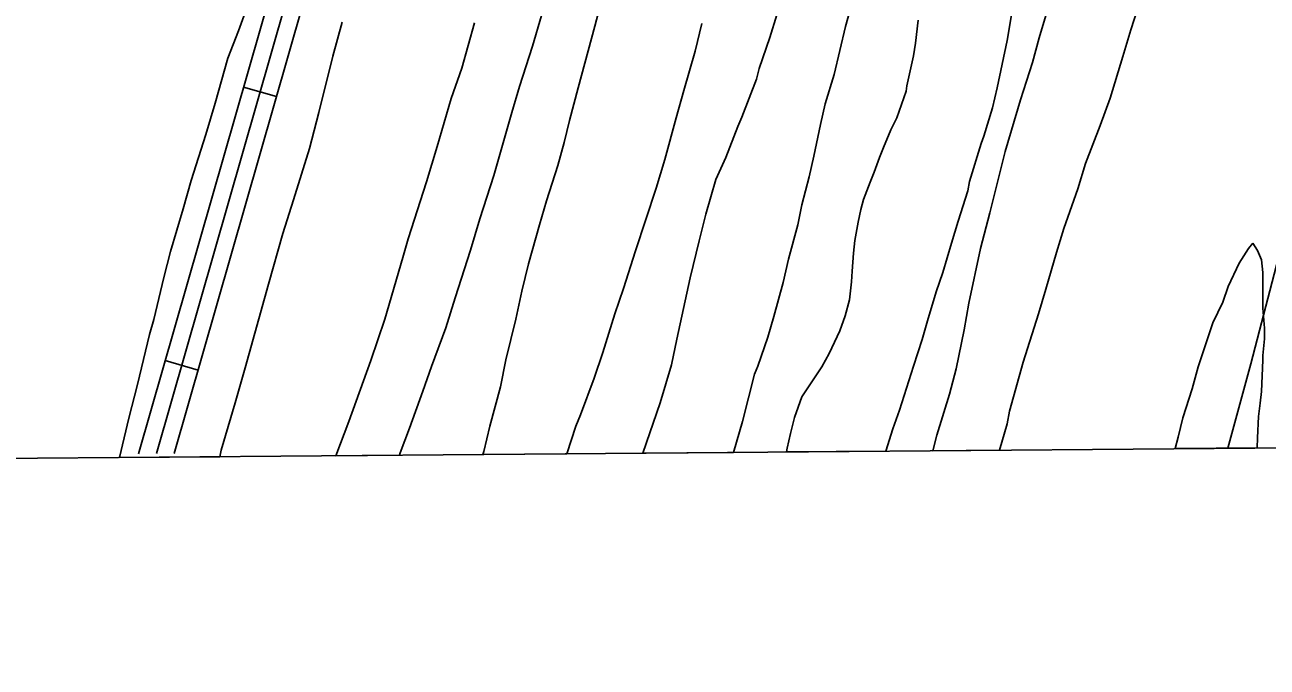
# Model space of a CAD drawing. Extents: x 3567028 to 3605064, y 510945 to 536587.
# Drawn here: x 3592975 to 3594068, y 516349 to 516913 of the extents above; entities that cross this region are included whole.
import ezdxf

# ---------------------------------------------------------------- set-up
doc = ezdxf.new("R2010")
doc.units = 0
for name, color, linetype in [('V-GRID-FRAM', 7, 'Continuous'), ('V-ROAD-CNTR', 7, 'Continuous'), ('V-SITE-VEGE', 7, 'Continuous'), ('V-TOPO-SHOR', 7, 'Continuous')]:
    doc.layers.add(name, color=color, linetype=linetype)

msp = doc.modelspace()

# ---------------------------------------------------------------- linework, layer by layer
at = {"layer": 'V-GRID-FRAM'}
msp.add_lwpolyline([(3571081.5, 534531.3), (3602744.1, 534798.4), (3602905.4, 516616.2), (3571226.9, 516349), (3571081.5, 534531.3)], dxfattribs=at)
at = {"layer": 'V-ROAD-CNTR'}
for p, q in [((3593167.9, 516858.7), (3593196.8, 516850.4)), ((3593099, 516618.4), (3593127.8, 516610.1))]:
    msp.add_line(p, q, dxfattribs=at)
for points in [[(3593075.5, 516536.6), (3593279.2, 517246.5), (3593647.5, 518510.8), (3593973.3, 519612.8), (3594189.4, 520289.5), (3594236.4, 520485.4), (3594284.3, 520636.9), (3594416.6, 521086), (3594537.9, 521497.5)], [(3594552.2, 521493.2), (3594431, 521081.8), (3594298.6, 520632.5), (3594250.9, 520481.3), (3594203.9, 520285.4), (3593987.6, 519608.4), (3593661.9, 518506.6), (3593293.6, 517242.3), (3593091.2, 516536.7)], [(3593106.8, 516536.8), (3593308, 517238.2), (3593676.3, 518502.4), (3594001.9, 519604), (3594218.3, 520281.4), (3594265.3, 520477.3), (3594313, 520628.1), (3594342.1, 520727.2)]]:
    msp.add_lwpolyline(points, dxfattribs=at)
at = {"layer": 'V-SITE-VEGE'}
for p, q in [((3593163.5, 516908.3), (3593175.3, 516941.3)), ((3593707.4, 516948.1), (3593697.4, 516912.2)), ((3593959.7, 516943.9), (3593948.5, 516909.2)), ((3593476.9, 516912.3), (3593482.8, 516934.7)), ((3593254.7, 516915.9), (3593246.4, 516886)), ((3593429.9, 516921.8), (3593422.2, 516894.7)), ((3593631, 516902.3), (3593636.9, 516922.3)), ((3593759.1, 516897.5), (3593761.5, 516917.5)), ((3593843.8, 516924), (3593839.7, 516899.8)), ((3593867.9, 516902.2), (3593873.8, 516921.6)), ((3593154.1, 516884.2), (3593163.5, 516908.3)), ((3593359.9, 516875.3), (3593371.1, 516915.3)), ((3593462.2, 516858.2), (3593476.9, 516912.3)), ((3593571, 516914.6), (3593565.1, 516890.5)), ((3593697.4, 516912.2), (3593687.4, 516869.9)), ((3593948.5, 516909.2), (3593941.4, 516885.7)), ((3593422.2, 516894.7), (3593410.5, 516859.4)), ((3593621.6, 516875.2), (3593631, 516902.3)), ((3593757.4, 516886.4), (3593759.1, 516897.5)), ((3593839.7, 516899.8), (3593830.9, 516858.1)), ((3593862, 516880.4), (3593867.9, 516902.2)), ((3593142.9, 516844.8), (3593154.1, 516884.2)), ((3593246.4, 516886), (3593234.1, 516836.6)), ((3593565.1, 516890.5), (3593555.1, 516855.9)), ((3593751.5, 516859.9), (3593757.4, 516886.4)), ((3593941.4, 516885.7), (3593930.2, 516849.2)), ((3593350.5, 516848.9), (3593359.9, 516875.3)), ((3593619.2, 516865.8), (3593621.6, 516875.2)), ((3593851.4, 516847.5), (3593862, 516880.4)), ((3593606.2, 516832.3), (3593619.2, 516865.8)), ((3593687.4, 516869.9), (3593679.7, 516844)), ((3593410.5, 516859.4), (3593404, 516836.5)), ((3593454.5, 516829.4), (3593462.2, 516858.2)), ((3593555.1, 516855.9), (3593548.6, 516831.8)), ((3593742.7, 516831.7), (3593750.9, 516855.2)), ((3593750.9, 516855.2), (3593751.5, 516859.9)), ((3593830.9, 516858.1), (3593826.7, 516840.5)), ((3593134.7, 516817.2), (3593142.9, 516844.8)), ((3593338.1, 516806.5), (3593350.5, 516848.9)), ((3593679.7, 516844), (3593675.6, 516825.8)), ((3593826.7, 516840.5), (3593819.1, 516815.8)), ((3593837.9, 516802.2), (3593851.4, 516847.5)), ((3593930.2, 516849.2), (3593921.4, 516825.1)), ((3593234.1, 516836.6), (3593225.8, 516804.8)), ((3593404, 516836.5), (3593388.1, 516781.2)), ((3593449.8, 516810), (3593454.5, 516829.4)), ((3593548.6, 516831.8), (3593538.6, 516795.3)), ((3593602.7, 516824.1), (3593606.2, 516832.3)), ((3593737.4, 516821.1), (3593742.7, 516831.7)), ((3593592.1, 516797), (3593602.7, 516824.1)), ((3593675.6, 516825.8), (3593669.7, 516798.2)), ((3593730.9, 516805.8), (3593737.4, 516821.1)), ((3593921.4, 516825.1), (3593908.5, 516791.6)), ((3593121.7, 516776.6), (3593134.7, 516817.2)), ((3593444.5, 516790), (3593449.8, 516810)), ((3593816.7, 516809.3), (3593806.7, 516775.8)), ((3593819.1, 516815.8), (3593816.7, 516809.3)), ((3593225.8, 516804.8), (3593211.7, 516759.6)), ((3593328.7, 516775.4), (3593338.1, 516806.5)), ((3593583.3, 516777.6), (3593592.1, 516797)), ((3593669.7, 516798.2), (3593665.6, 516780)), ((3593722.6, 516784.1), (3593727.4, 516797)), ((3593727.4, 516797), (3593730.9, 516805.8)), ((3593824.4, 516748.2), (3593837.9, 516802.2)), ((3593434.5, 516758.9), (3593444.5, 516790)), ((3593538.6, 516795.3), (3593531, 516770)), ((3593908.5, 516791.6), (3593902, 516769.3)), ((3593114.7, 516751.9), (3593121.7, 516776.6)), ((3593312.8, 516725.4), (3593328.7, 516775.4)), ((3593388.1, 516781.2), (3593375.7, 516743)), ((3593574.5, 516747.1), (3593583.3, 516777.6)), ((3593665.6, 516780), (3593659.1, 516755.3)), ((3593713.2, 516760), (3593719.1, 516775.2)), ((3593719.1, 516775.2), (3593722.6, 516784.1)), ((3593806.7, 516775.8), (3593805, 516767.6)), ((3593531, 516770), (3593512.7, 516714.8)), ((3593805, 516767.6), (3593796.7, 516741.1)), ((3593902, 516769.3), (3593889.6, 516734.6)), ((3593211.7, 516759.6), (3593202.3, 516730.2)), ((3593428.1, 516737.7), (3593434.5, 516758.9)), ((3593659.1, 516755.3), (3593655.6, 516737.6)), ((3593710.9, 516751.1), (3593713.2, 516760)), ((3593103.5, 516714.3), (3593114.7, 516751.9)), ((3593375.7, 516743), (3593367.5, 516715.4)), ((3593568.6, 516723.6), (3593574.5, 516747.1)), ((3593708.5, 516740), (3593710.9, 516751.1)), ((3593796.7, 516741.1), (3593790.8, 516721.7)), ((3593816.1, 516717), (3593824.4, 516748.2)), ((3593202.3, 516730.2), (3593189.9, 516685.5)), ((3593418.6, 516703.6), (3593428.1, 516737.7)), ((3593655.6, 516737.6), (3593647.4, 516707.7)), ((3593705.6, 516724.1), (3593708.5, 516740)), ((3593889.6, 516734.6), (3593883.1, 516713.4)), ((3593308.1, 516709), (3593312.8, 516725.4)), ((3593560.9, 516691.2), (3593568.6, 516723.6)), ((3593704.4, 516712.9), (3593705.6, 516724.1)), ((3593790.8, 516721.7), (3593783.2, 516695.8)), ((3594051.9, 516716.9), (3594056, 516721.6)), ((3594056, 516721.6), (3594060.1, 516715.1)), ((3593097.6, 516691.4), (3593103.5, 516714.3)), ((3593292.2, 516654.9), (3593308.1, 516709)), ((3593367.5, 516715.4), (3593353.9, 516673.7)), ((3593512.7, 516714.8), (3593502.1, 516681.8)), ((3593703.2, 516697), (3593704.4, 516712.9)), ((3593806.1, 516668.8), (3593816.1, 516717)), ((3593883.1, 516713.4), (3593873.7, 516681.1)), ((3594043.7, 516704), (3594051.9, 516716.9)), ((3594060.1, 516715.1), (3594063.6, 516706.9)), ((3593412.7, 516679.5), (3593418.6, 516703.6)), ((3593647.4, 516707.7), (3593642.6, 516687.1)), ((3594034.2, 516683.4), (3594043.7, 516704)), ((3594063.6, 516706.9), (3594064.8, 516695.7)), ((3593088.8, 516654.4), (3593097.6, 516691.4)), ((3593549.1, 516637.1), (3593560.9, 516691.2)), ((3593642.6, 516687.1), (3593634.4, 516657.1)), ((3593700.9, 516671.8), (3593702.6, 516687.6)), ((3593702.6, 516687.6), (3593703.2, 516697)), ((3593783.2, 516695.8), (3593777.3, 516678.8)), ((3594064.8, 516695.7), (3594064.8, 516664.6)), ((3593189.9, 516685.5), (3593169.3, 516612)), ((3593407.4, 516654.8), (3593412.7, 516679.5)), ((3593502.1, 516681.8), (3593494.5, 516659.5)), ((3593777.3, 516678.8), (3593769.6, 516653.5)), ((3593873.7, 516681.1), (3593867.2, 516659.4)), ((3594029.5, 516669.9), (3594034.2, 516683.4)), ((3593353.9, 516673.7), (3593345.7, 516647.2)), ((3593697.3, 516657.7), (3593700.9, 516671.8)), ((3593802, 516645.3), (3593806.1, 516668.8)), ((3594020.7, 516651.7), (3594029.5, 516669.9)), ((3594064.8, 516664.6), (3594066, 516646.9)), ((3593085.2, 516641.4), (3593088.8, 516654.4)), ((3593279.8, 516618.4), (3593292.2, 516654.9)), ((3593398.6, 516619), (3593407.4, 516654.8)), ((3593494.5, 516659.5), (3593483.9, 516625.4)), ((3593634.4, 516657.1), (3593629.1, 516638.9)), ((3593692.6, 516644.7), (3593697.3, 516657.7)), ((3593867.2, 516659.4), (3593853.7, 516617)), ((3593345.7, 516647.2), (3593333.3, 516613.1)), ((3593683.2, 516624.7), (3593692.6, 516644.7)), ((3593769.6, 516653.5), (3593764.9, 516637)), ((3593794.9, 516611.2), (3593802, 516645.3)), ((3594007.8, 516612.9), (3594020.7, 516651.7)), ((3594066, 516646.9), (3594066, 516637.5)), ((3593074.6, 516597.3), (3593085.2, 516641.4)), ((3593544.4, 516614.8), (3593549.1, 516637.1)), ((3593629.1, 516638.9), (3593620.3, 516613.6)), ((3593764.9, 516637), (3593757.3, 516613.5)), ((3594066, 516637.5), (3594064.8, 516622.8)), ((3593483.9, 516625.4), (3593476.2, 516603.1)), ((3593676.7, 516613), (3593683.2, 516624.7)), ((3594064.8, 516622.8), (3594064.8, 516618.7)), ((3593169.3, 516612), (3593160.5, 516581.4)), ((3593260.4, 516564.9), (3593279.8, 516618.4)), ((3593333.3, 516613.1), (3593325.7, 516591.4)), ((3593393.9, 516595.4), (3593398.6, 516619)), ((3593534.4, 516581.3), (3593544.4, 516614.8)), ((3593620.3, 516613.6), (3593617.3, 516606.5)), ((3593659.1, 516586.5), (3593676.7, 516613)), ((3593757.3, 516613.5), (3593744.9, 516574.7)), ((3593789, 516588.8), (3593794.9, 516611.2)), ((3593853.7, 516617), (3593841.9, 516574.1)), ((3594002.5, 516593.5), (3594007.8, 516612.9)), ((3594064.8, 516618.7), (3594063.6, 516591.1)), ((3593476.2, 516603.1), (3593464.4, 516570.7)), ((3593617.3, 516606.5), (3593606.7, 516564.8)), ((3593067, 516567.9), (3593074.6, 516597.3)), ((3593325.7, 516591.4), (3593313.9, 516559)), ((3593384.5, 516560.8), (3593393.9, 516595.4)), ((3593777.8, 516553), (3593789, 516588.8)), ((3593994.2, 516568.2), (3594002.5, 516593.5)), ((3594063.6, 516591.1), (3594062.4, 516581.1)), ((3593160.5, 516581.4), (3593148.1, 516539.7)), ((3593519.2, 516537), (3593534.4, 516581.3)), ((3593652.6, 516568.3), (3593659.1, 516586.5)), ((3594062.4, 516581.1), (3594060.7, 516569.3)), ((3593058.7, 516533.2), (3593067, 516567.9)), ((3593464.4, 516570.7), (3593460.3, 516560.7)), ((3593649.1, 516554.2), (3593652.6, 516568.3)), ((3593744.9, 516574.7), (3593739, 516558.3)), ((3593841.9, 516574.1), (3593839.6, 516562.9)), ((3593990.1, 516551.1), (3593994.2, 516568.2)), ((3594060.7, 516569.3), (3594060.1, 516550.5)), ((3593249.1, 516534.8), (3593260.4, 516564.9)), ((3593313.9, 516559), (3593305.7, 516537.3)), ((3593379.2, 516538.4), (3593384.5, 516560.8)), ((3593460.3, 516560.7), (3593452.2, 516536.5)), ((3593606.7, 516564.8), (3593598.8, 516537.7)), ((3593739, 516558.3), (3593732.9, 516538.8)), ((3593839.6, 516562.9), (3593832.9, 516539.7)), ((3593646.1, 516541.3), (3593649.1, 516554.2)), ((3593774.2, 516539.2), (3593777.8, 516553)), ((3593987.6, 516541), (3593990.1, 516551.1)), ((3594060.1, 516550.5), (3594059.6, 516541.6)), ((3593146.9, 516533.9), (3593058.7, 516533.2)), ((3593148.1, 516539.7), (3593146.9, 516533.9)), ((3593305, 516535.2), (3593249.1, 516534.8)), ((3593305.7, 516537.3), (3593305, 516535.2)), ((3593378.5, 516535.9), (3593379.2, 516538.4)), ((3593452.2, 516536.5), (3593378.5, 516535.9)), ((3593598.8, 516537.7), (3593519.2, 516537)), ((3593645.5, 516538.1), (3593646.1, 516541.3)), ((3593732.9, 516538.8), (3593645.5, 516538.1)), ((3593832.9, 516539.7), (3593774.2, 516539.2)), ((3594059.6, 516541.6), (3593987.6, 516541))]:
    msp.add_line(p, q, dxfattribs=at)
at = {"layer": 'V-TOPO-SHOR'}
msp.add_lwpolyline([(3594227.3, 517271.1), (3594213.2, 517204.6), (3594194, 517118.5), (3594177.4, 517066.8), (3594153.4, 516990.3), (3594136.2, 516917.9), (3594114.5, 516843.1), (3594098.3, 516777.1), (3594078.4, 516709), (3594054.1, 516615.6), (3594034, 516541.4)], dxfattribs=at)

doc.saveas('drawing.dxf')
